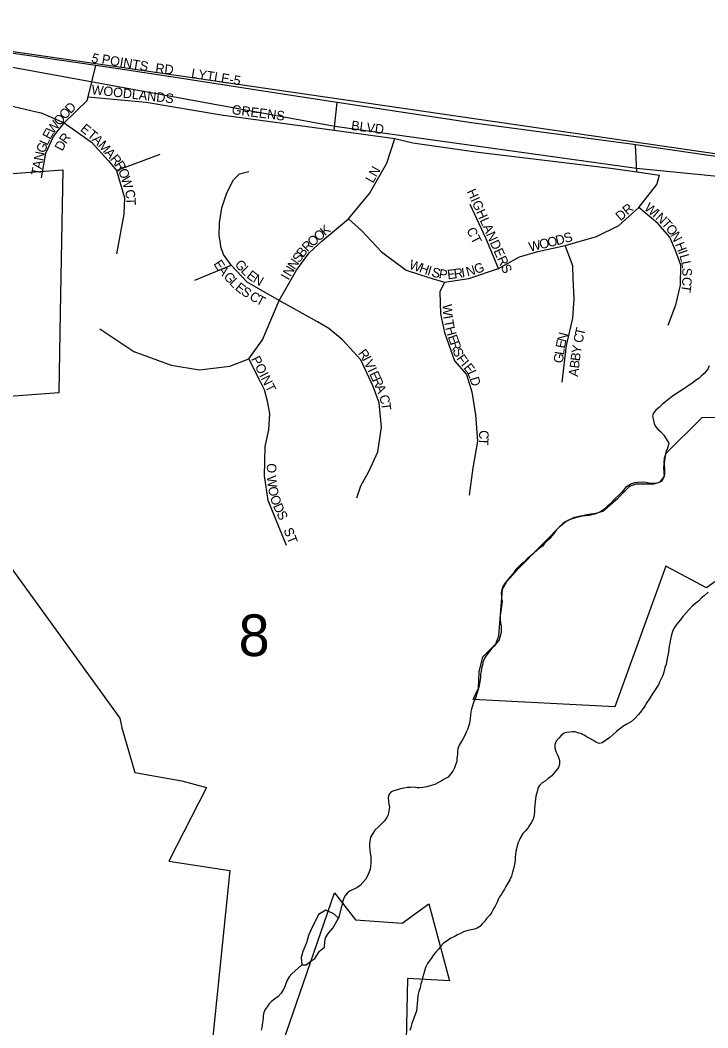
# Model space of a CAD drawing. Extents: x 0 to 1064, y 0 to 440.
# Drawn here: x 229.06 to 240.11, y 378.33 to 394.53 of the extents above; entities that cross this region are included whole.
import ezdxf

# ---------------------------------------------------------------- set-up
doc = ezdxf.new("R2010")
doc.units = 0
for name, color, linetype in [('GM_X_City_Street', 7, 'Continuous'), ('GM_X_City_Street_Text', 7, 'Continuous'), ('GM_X_Corporation', 7, 'Continuous'), ('GM_X_Minor_River', 7, 'Continuous'), ('GM_X_Section', 7, 'Continuous'), ('GM_X_Section_Text', 7, 'Continuous'), ('GM_X_Township_Subdivision', 7, 'Continuous'), ('GM_X_Township_Subdivision_Text', 7, 'Continuous')]:
    doc.layers.add(name, color=color, linetype=linetype)

msp = doc.modelspace()

# ---------------------------------------------------------------- linework, layer by layer
at = {"layer": 'GM_X_City_Street'}
for points in [[(231.45, 393.62), (231.445, 393.621), (230.739, 393.731), (230.275, 393.798), (225.481, 394.495)], [(249.503, 389.554), (249.503, 389.554), (247.617, 390.182), (245.959, 390.711), (244.603, 391.177), (243.223, 391.62), (242.127, 392), (241.492, 392.156), (238.953, 392.521), (238.919, 392.526), (236.315, 392.878), (234.153, 393.203), (233.451, 393.309), (231.45, 393.62)], [(234.107, 392.757), (234.153, 393.203)], [(238.971, 392.088), (238.953, 392.521)]]:
    msp.add_lwpolyline(points, dxfattribs=at)
at = {"layer": 'GM_X_Corporation'}
for points in [[(241.685, 391.876), (238.967, 392.141), (234.116, 392.819), (227.728, 393.984)], [(228.928, 392.062), (229.743, 392.119), (229.703, 389.827), (229.678, 388.534), (228.303, 388.434)], [(241.149, 386.169), (240.092, 385.401), (239.439, 385.748), (238.617, 383.489), (236.341, 383.608), (236.426, 383.787), (236.438, 384.052), (236.498, 384.294), (236.704, 384.499), (236.752, 384.632), (236.812, 385.381), (236.884, 385.501), (237.065, 385.707), (237.802, 386.455), (237.97, 386.54), (238.2, 386.588), (238.32, 386.6), (238.429, 386.636), (238.67, 386.842), (238.863, 387.035), (238.96, 387.071), (239.117, 387.071), (239.25, 387.071), (239.346, 387.107), (239.419, 387.192), (239.406, 387.337), (239.441, 387.559), (240.024, 388.141), (240.579, 388.151)], [(228.719, 385.98), (230.66, 383.306), (230.693, 383.15), (230.9, 382.43), (231.659, 382.296), (232.051, 382.191), (231.449, 381.007), (232.431, 380.857), (232.047, 377.137)], [(233.063, 377.447), (234.111, 380.496), (234.449, 380.063), (235.202, 380.01), (235.631, 380.322), (235.962, 379.083), (235.285, 379.119), (235.249, 377.37)]]:
    msp.add_lwpolyline(points, dxfattribs=at)
at = {"layer": 'GM_X_Minor_River'}
for points in [[(240.138, 388.972), (240.113, 388.918), (240.056, 388.846), (240.013, 388.811), (239.969, 388.769), (239.919, 388.734), (239.876, 388.698), (239.833, 388.669), (239.777, 388.634), (239.728, 388.599), (239.653, 388.552), (239.548, 388.482), (239.492, 388.44), (239.437, 388.399), (239.381, 388.346), (239.337, 388.304), (239.281, 388.257), (239.237, 388.203), (239.224, 388.161), (239.235, 388.118), (239.251, 388.045), (239.274, 387.996), (239.31, 387.952), (239.351, 387.914), (239.405, 387.858), (239.434, 387.815), (239.463, 387.772), (239.487, 387.728), (239.479, 387.686), (239.466, 387.644), (239.447, 387.596), (239.433, 387.541), (239.413, 387.487), (239.406, 387.414), (239.411, 387.371), (239.416, 387.329), (239.42, 387.28), (239.419, 387.225), (239.399, 387.165), (239.374, 387.117), (239.318, 387.088), (239.269, 387.077), (239.208, 387.078), (239.166, 387.085), (239.124, 387.093), (239.057, 387.1), (238.984, 387.096), (238.935, 387.091), (238.886, 387.074), (238.843, 387.045), (238.793, 387.016), (238.756, 386.974), (238.724, 386.932), (238.681, 386.891), (238.625, 386.837), (238.581, 386.796), (238.55, 386.754), (238.5, 386.713), (238.456, 386.671), (238.394, 386.63), (238.351, 386.607), (238.296, 386.584), (238.247, 386.573), (238.204, 386.562), (238.149, 386.557), (238.101, 386.552), (238.058, 386.541), (238.003, 386.53), (237.935, 386.508), (237.892, 386.497), (237.837, 386.468), (237.775, 386.414), (237.725, 386.379), (237.675, 386.326), (237.644, 386.278), (237.606, 386.236), (237.575, 386.194), (237.525, 386.153)], [(237.525, 386.153), (237.481, 386.111), (237.456, 386.069), (237.413, 386.046), (237.369, 386.005), (237.313, 385.951), (237.27, 385.916), (237.207, 385.863), (237.164, 385.815), (237.12, 385.786), (237.071, 385.738), (237.027, 385.697), (236.983, 385.631), (236.933, 385.571), (236.889, 385.518), (236.845, 385.464), (236.819, 385.422), (236.8, 385.368), (236.792, 385.313), (236.797, 385.27), (236.796, 385.228), (236.807, 385.179), (236.8, 385.137), (236.792, 385.07), (236.785, 385.021), (236.777, 384.954), (236.775, 384.888), (236.78, 384.845), (236.791, 384.778), (236.79, 384.735), (236.789, 384.692), (236.781, 384.638), (236.761, 384.565), (236.711, 384.506), (236.673, 384.458), (236.63, 384.416), (236.598, 384.375), (236.554, 384.321), (236.522, 384.273), (236.496, 384.201), (236.489, 384.158), (236.476, 384.11), (236.468, 384.055), (236.461, 384.013), (236.46, 383.97), (236.453, 383.922), (236.445, 383.861), (236.432, 383.807), (236.418, 383.752), (236.399, 383.704), (236.391, 383.662), (236.366, 383.608), (236.346, 383.559), (236.333, 383.505), (236.313, 383.451), (236.306, 383.408), (236.298, 383.354), (236.291, 383.299), (236.29, 383.256), (236.276, 383.202), (236.25, 383.124), (236.231, 383.081), (236.205, 383.027), (236.173, 382.967), (236.148, 382.925), (236.116, 382.871), (236.096, 382.811), (236.089, 382.768), (236.088, 382.72), (236.08, 382.665), (236.079, 382.61), (236.059, 382.556), (236.04, 382.508), (236.014, 382.454), (235.976, 382.406), (235.939, 382.358), (235.877, 382.323), (235.828, 382.294), (235.784, 382.271), (235.723, 382.242), (235.649, 382.22), (235.594, 382.203), (235.533, 382.192), (235.478, 382.187), (235.436, 382.188), (235.393, 382.196), (235.339, 382.191), (235.284, 382.192), (235.229, 382.181), (235.174, 382.171), (235.119, 382.154), (235.064, 382.137), (235.021, 382.12), (234.983, 382.078), (234.976, 382.029), (234.98, 381.969), (234.985, 381.926), (234.996, 381.877), (234.988, 381.816), (234.975, 381.75), (234.955, 381.707)], [(240.013, 385.238), (239.969, 385.191), (239.919, 385.149), (239.87, 385.114), (239.807, 385.049), (239.763, 384.995), (239.713, 384.941), (239.676, 384.888), (239.638, 384.846), (239.594, 384.792), (239.569, 384.75), (239.549, 384.702), (239.53, 384.648), (239.522, 384.599), (239.509, 384.551), (239.502, 384.509), (239.495, 384.466), (239.487, 384.424), (239.48, 384.369), (239.473, 384.321), (239.458, 384.236), (239.444, 384.169), (239.425, 384.121), (239.405, 384.048), (239.391, 383.994), (239.366, 383.94), (239.34, 383.886), (239.321, 383.844), (239.295, 383.802), (239.257, 383.748), (239.22, 383.694), (239.181, 383.628), (239.125, 383.544), (239.105, 383.502), (239.068, 383.454), (239.03, 383.401), (238.992, 383.359), (238.942, 383.299), (238.886, 383.252), (238.812, 383.211), (238.75, 383.17), (238.694, 383.129), (238.645, 383.094), (238.589, 383.04), (238.539, 382.993), (238.471, 382.946), (238.415, 382.911), (238.366, 382.9), (238.312, 382.92), (238.264, 382.951), (238.216, 382.977), (238.174, 383.002), (238.127, 383.034), (238.084, 383.053), (238.042, 383.066), (237.982, 383.086), (237.939, 383.087), (237.897, 383.082), (237.848, 383.077), (237.805, 383.066), (237.755, 383.025), (237.718, 382.983), (237.674, 382.936), (237.654, 382.881), (237.653, 382.827), (237.67, 382.771), (237.693, 382.728), (237.716, 382.679), (237.727, 382.624), (237.732, 382.569), (237.712, 382.515), (237.674, 382.467), (237.643, 382.425), (237.605, 382.377), (237.549, 382.336), (237.5, 382.295), (237.45, 382.266), (237.407, 382.224), (237.381, 382.182), (237.368, 382.122), (237.354, 382.073), (237.341, 382.013), (237.339, 381.958), (237.332, 381.903), (237.33, 381.855), (237.329, 381.8), (237.322, 381.758), (237.315, 381.715), (237.301, 381.673), (237.276, 381.625), (237.244, 381.577), (237.219, 381.535), (237.181, 381.493), (237.138, 381.452), (237.1, 381.386), (237.08, 381.338), (237.061, 381.295), (237.041, 381.229), (237.027, 381.168), (237.02, 381.114), (237.019, 381.071)], [(240.119, 385.333), (240.056, 385.274), (240.013, 385.238)], [(234.955, 381.707), (234.917, 381.654), (234.868, 381.606), (234.818, 381.559), (234.762, 381.505), (234.73, 381.451), (234.692, 381.391), (234.678, 381.331), (234.677, 381.276), (234.676, 381.234), (234.681, 381.191), (234.685, 381.136), (234.696, 381.081), (234.695, 381.032), (234.694, 380.977), (234.692, 380.923), (234.685, 380.88), (234.665, 380.82), (234.639, 380.76), (234.608, 380.712), (234.57, 380.664), (234.526, 380.616), (234.471, 380.581), (234.421, 380.558), (234.366, 380.529), (234.323, 380.5), (234.291, 380.458), (234.26, 380.41), (234.246, 380.368), (234.233, 380.313), (234.219, 380.259), (234.178, 380.089)], [(237.019, 381.071), (237.018, 381.029), (237.01, 380.986), (237.003, 380.932), (236.989, 380.883), (236.976, 380.829), (236.956, 380.768), (236.93, 380.708), (236.899, 380.654), (236.867, 380.6), (236.847, 380.558), (236.816, 380.516), (236.797, 380.474), (236.765, 380.432), (236.746, 380.39), (236.72, 380.336), (236.694, 380.282), (236.669, 380.24), (236.643, 380.186), (236.612, 380.138), (236.556, 380.085), (236.53, 380.043), (236.487, 380.001), (236.449, 379.959), (236.406, 379.93), (236.363, 379.913), (236.308, 379.902), (236.253, 379.891), (236.185, 379.869), (236.136, 379.846), (236.087, 379.822), (236.038, 379.793), (235.982, 379.77), (235.908, 379.717), (235.865, 379.688), (235.821, 379.64), (235.783, 379.593), (235.739, 379.545), (235.702, 379.503), (235.676, 379.461), (235.632, 379.402), (235.607, 379.36), (235.575, 379.3), (235.561, 379.239), (235.542, 379.185), (235.528, 379.13), (235.515, 379.076), (235.501, 379.034), (235.488, 378.973), (235.468, 378.913), (235.454, 378.846), (235.446, 378.767), (235.439, 378.719), (235.437, 378.652), (235.429, 378.597), (235.41, 378.543), (235.39, 378.483), (235.371, 378.441), (235.357, 378.398), (235.338, 378.332), (235.324, 378.283)], [(234.178, 380.089), (234.101, 380.163), (233.975, 380.221), (233.852, 380.15), (233.801, 380.036), (233.756, 379.958), (233.692, 379.813), (233.659, 379.692), (233.602, 379.553), (233.575, 379.457), (233.585, 379.341), (233.658, 379.339), (233.732, 379.398), (233.793, 379.44), (233.869, 379.56)], [(233.869, 379.56), (233.949, 379.625), (233.957, 379.716), (233.965, 379.777), (234.015, 379.849), (234.084, 379.932), (234.178, 380.089)], [(233.585, 379.341), (233.426, 379.195), (233.382, 379.148), (233.35, 379.094), (233.331, 379.039), (233.311, 378.985), (233.286, 378.937), (233.254, 378.883), (233.204, 378.83), (233.148, 378.788), (233.099, 378.753), (233.055, 378.706), (233.029, 378.664), (232.998, 378.622), (232.978, 378.574), (232.965, 378.519), (232.964, 378.476), (232.956, 378.416), (232.949, 378.373), (232.942, 378.331), (232.935, 378.289)]]:
    msp.add_lwpolyline(points, dxfattribs=at)
at = {"layer": 'GM_X_Section'}
msp.add_lwpolyline([(225.477, 394.528), (241.89, 392.142), (240.217, 375.582), (223.805, 378.004)], close=True, dxfattribs=at)
at = {"layer": 'GM_X_Township_Subdivision'}
for points in [[(229.399, 391.993), (229.472, 392.39), (229.596, 392.656), (229.766, 392.875), (230.134, 393.238), (230.149, 393.297), (230.275, 393.798)], [(228.355, 393.228), (228.958, 393.139), (229.319, 393.053), (229.394, 393.039), (229.766, 392.875)], [(230.149, 393.297), (231.084, 393.211), (232.291, 393.005), (234.107, 392.757), (235.08, 392.625), (235.373, 392.554), (236.424, 392.406), (238.553, 392.146), (238.971, 392.088), (239.336, 392.037)], [(229.766, 392.875), (230.207, 392.566), (230.472, 392.272), (230.604, 392.11), (230.736, 391.669), (230.724, 391.41), (230.604, 390.772)], [(230.34, 389.567), (230.883, 389.199), (231.486, 388.979), (231.942, 388.905), (232.427, 388.964), (232.736, 389.081), (232.956, 389.39), (233.221, 390.022), (233.5, 390.508), (233.706, 390.787), (233.911, 390.978), (234.338, 391.331), (234.676, 391.743), (234.955, 392.228), (235.08, 392.625)], [(230.604, 392.11), (231.31, 392.375)], [(233.221, 390.022), (232.706, 390.316), (232.45, 390.591), (232.328, 390.758), (232.285, 390.883), (232.28, 390.945), (232.259, 391.067), (232.261, 391.271), (232.302, 391.512), (232.383, 391.754), (232.49, 391.96), (232.586, 392.057), (232.736, 392.095)], [(234.338, 391.331), (234.544, 391.146), (234.867, 390.802), (235.264, 390.508), (235.631, 390.39), (235.881, 390.316), (236.271, 390.375), (236.748, 390.537), (237.086, 390.721), (237.381, 390.809), (237.822, 390.905), (238.326, 391.051), (238.681, 391.228), (239.005, 391.515), (239.293, 391.887), (239.336, 392.037)], [(236.748, 390.537), (236.543, 391.022), (236.293, 391.566)], [(239.475, 389.626), (239.6, 389.949), (239.674, 390.265), (239.681, 390.588), (239.593, 390.824), (239.505, 391.037), (239.313, 391.257), (239.005, 391.515)], [(237.77, 388.707), (237.844, 389.295), (237.942, 389.739), (237.968, 390.045), (237.952, 390.38), (237.942, 390.578), (237.822, 390.905)], [(231.868, 390.346), (232.45, 390.591)], [(235.881, 390.316), (235.808, 390.162), (235.818, 389.807), (235.881, 389.508), (236.043, 389.052), (236.234, 388.832), (236.322, 388.552), (236.381, 388.185), (236.41, 387.758), (236.337, 387.332), (236.278, 386.891)], [(234.47, 386.848), (234.536, 387.043), (234.663, 387.27), (234.806, 387.586), (234.865, 387.982), (234.83, 388.376), (234.733, 388.64), (234.535, 389.065), (234.242, 389.386), (234.023, 389.569), (233.84, 389.679), (233.221, 390.022)], [(233.338, 386.082), (233.044, 386.803), (232.985, 387.2), (232.996, 387.674), (233.054, 387.939), (233.072, 388.204), (233.037, 388.404), (232.985, 388.587), (232.924, 388.712), (232.736, 389.081)]]:
    msp.add_lwpolyline(points, dxfattribs=at)

# ---------------------------------------------------------------- texts
at = {"layer": 'GM_X_City_Street_Text'}
for s, height, rotation, p in [('5', 0.152, 344.0629, (230.191, 393.857)), ('POINTS', 0.1515, 350.3786, (230.361, 393.831)), ('RD', 0.1515, 353.6638, (231.226, 393.684)), ('LYTLE-5', 0.1515, 350.8671, (231.801, 393.604))]:
    msp.add_text(s, height=height, rotation=rotation, dxfattribs=at).set_placement(p)
at = {"layer": 'GM_X_Section_Text'}
msp.add_text('8', height=0.67, rotation=0, dxfattribs=at).set_placement((232.57, 384.304))
at = {"layer": 'GM_X_Township_Subdivision_Text'}
for s, height, rotation, p in [('WOODLANDS', 0.1515, 353.5944, (230.199, 393.338)), ('D', 0.152, 46.3293, (229.87, 393.016)), ('O', 0.152, 46.5765, (229.779, 392.92)), ('GREENS', 0.1515, 352.7602, (232.453, 393.018)), ('W', 0.152, 52.0203, (229.588, 392.685)), ('O', 0.152, 49.1924, (229.693, 392.82)), ('E', 0.152, 320.7683, (230.014, 392.758)), ('BLVD', 0.1515, 352.5086, (234.373, 392.764)), ('E', 0.152, 60.8446, (229.539, 392.597)), ('R', 0.152, 54.2761, (229.795, 392.527)), ('T', 0.152, 320.0091, (230.127, 392.666)), ('G', 0.152, 69.0347, (229.45, 392.38)), ('L', 0.152, 65.4882, (229.496, 392.503)), ('D', 0.152, 63.1809, (229.738, 392.413)), ('A', 0.152, 314.7836, (230.206, 392.6)), ('M', 0.152, 312.2039, (230.299, 392.506)), ('N', 0.152, 78.2656, (229.424, 392.256)), ('A', 0.152, 312.0782, (230.406, 392.388)), ('R', 0.152, 310.1351, (230.495, 392.29)), ('A', 0.152, 79.7291, (229.401, 392.126)), ('R', 0.152, 303.9056, (230.57, 392.202)), ('T', 0.152, 79.7025, (229.382, 392.021)), ('O', 0.152, 289.645, (230.632, 392.111)), ('LN', 0.1515, 60.6435, (234.731, 391.897)), ('W', 0.152, 286.6059, (230.676, 391.987)), ('C', 0.152, 283.73, (230.737, 391.785)), ('HIGHLANDERS', 0.15152, 294.2523, (236.236, 391.774)), ('T', 0.152, 270.984, (230.764, 391.677)), ('DR', 0.1515, 40.9166, (238.711, 391.291)), ('W', 0.152, 319.7854, (239.081, 391.491)), ('I', 0.152, 319.7688, (239.214, 391.379)), ('N', 0.152, 317.0559, (239.263, 391.338)), ('K', 0.152, 41.0564, (233.96, 391.051)), ('T', 0.152, 311.9263, (239.358, 391.249)), ('O', 0.152, 309.3633, (239.428, 391.171)), ('O', 0.152, 41.0708, (233.859, 390.963)), ('CT', 0.1515, 296.5651, (236.229, 391.152)), ('D', 0.152, 14.1543, (237.686, 390.907)), ('S', 0.152, 17.638, (237.825, 390.942)), ('N', 0.152, 298.0121, (239.508, 391.075)), ('R', 0.152, 44.3817, (233.675, 390.793)), ('O', 0.152, 41.1798, (233.759, 390.876)), ('W', 0.152, 13.4369, (237.256, 390.804)), ('O', 0.152, 13.4107, (237.425, 390.844)), ('O', 0.152, 13.4553, (237.555, 390.875)), ('H', 0.152, 291.7486, (239.585, 390.924)), ('S', 0.152, 54.2559, (233.545, 390.617)), ('B', 0.152, 52.7025, (233.606, 390.702)), ('I', 0.152, 289.2364, (239.634, 390.802)), ('L', 0.152, 286.3171, (239.655, 390.741)), ('E', 0.152, 302.9552, (232.161, 390.611)), ('G', 0.152, 311.8101, (232.499, 390.593)), ('L', 0.152, 315.417, (232.596, 390.486)), ('N', 0.152, 59.6397, (233.405, 390.394)), ('N', 0.152, 55.9281, (233.471, 390.507)), ('W', 0.152, 340.9536, (235.299, 390.536)), ('H', 0.152, 340.943, (235.463, 390.48)), ('N', 0.152, 16.0986, (236.251, 390.405)), ('G', 0.152, 19.1396, (236.387, 390.445)), ('L', 0.152, 280.7741, (239.684, 390.643)), ('A', 0.152, 307.7937, (232.227, 390.51)), ('G', 0.152, 312.6903, (232.318, 390.394)), ('E', 0.152, 322.6307, (232.687, 390.397)), ('N', 0.152, 329.8445, (232.789, 390.321)), ('I', 0.152, 60.1087, (233.371, 390.337)), ('I', 0.152, 342.4271, (235.593, 390.435)), ('S', 0.152, 344.0776, (235.661, 390.413)), ('P', 0.152, 350.0334, (235.78, 390.38)), ('E', 0.152, 6.9596, (235.934, 390.36)), ('R', 0.152, 7.8564, (236.042, 390.374)), ('I', 0.152, 8.8273, (236.164, 390.391)), ('S', 0.152, 270.5462, (239.704, 390.545)), ('L', 0.152, 314.9053, (232.412, 390.292)), ('E', 0.152, 321.3005, (232.501, 390.204)), ('T', 0.152, 261.553, (239.702, 390.285)), ('C', 0.152, 268.4938, (239.704, 390.4)), ('S', 0.152, 327.1832, (232.599, 390.127)), ('C', 0.152, 330.7405, (232.731, 390.044)), ('T', 0.152, 331.2067, (232.837, 389.984)), ('W', 0.152, 272.1018, (235.851, 389.961)), ('I', 0.152, 279.2624, (235.86, 389.767)), ('T', 0.152, 280.398, (235.871, 389.698)), ('H', 0.152, 284.8315, (235.893, 389.581)), ('E', 0.152, 289.5383, (235.931, 389.439)), ('N', 0.152, 75.3911, (237.834, 389.344)), ('C', 0.152, 78.2376, (238.098, 389.328)), ('T', 0.152, 77.1836, (238.123, 389.445)), ('R', 0.152, 289.7595, (235.967, 389.338)), ('E', 0.152, 78.9473, (237.814, 389.242)), ('Y', 0.152, 80.7604, (238.07, 389.159)), ('POINT', 0.1515, 296.5651, (232.768, 389.082)), ('R', 0.152, 306.6756, (234.483, 389.169)), ('I', 0.152, 297.1517, (234.552, 389.079)), ('S', 0.152, 290.0915, (236.008, 389.224)), ('F', 0.152, 305.1791, (236.065, 389.086)), ('G', 0.152, 82.1265, (237.781, 389.006)), ('L', 0.152, 82.1094, (237.8, 389.138)), ('B', 0.152, 82.6942, (238.055, 389.041)), ('V', 0.152, 296.0762, (234.582, 389.02)), ('I', 0.152, 310.9942, (236.137, 388.985)), ('E', 0.152, 308.3568, (236.179, 388.936)), ('B', 0.152, 83.4774, (238.042, 388.923)), ('I', 0.152, 295.0407, (234.64, 388.901)), ('E', 0.152, 295.0812, (234.668, 388.841)), ('L', 0.152, 294.1455, (236.24, 388.861)), ('A', 0.152, 83.6501, (238.027, 388.79)), ('R', 0.152, 294.1967, (234.713, 388.745)), ('A', 0.152, 292.1221, (234.762, 388.636)), ('D', 0.152, 286.3686, (236.282, 388.769)), ('C', 0.152, 287.4671, (234.825, 388.479)), ('T', 0.152, 276.9014, (234.86, 388.371)), ('C', 0.152, 269.8058, (236.438, 387.936)), ('T', 0.152, 267.2659, (236.438, 387.818)), ('O', 0.152, 270, (233.025, 387.403)), ('W', 0.152, 278.0302, (233.018, 387.193)), ('O', 0.152, 279.818, (233.043, 387.017)), ('O', 0.152, 288.2346, (233.072, 386.861)), ('D', 0.152, 294.8429, (233.12, 386.717)), ('S', 0.152, 294.7561, (233.176, 386.596)), ('ST', 0.1515, 291.8039, (233.289, 386.333))]:
    msp.add_text(s, height=height, rotation=rotation, dxfattribs=at).set_placement(p)

doc.saveas('drawing.dxf')
